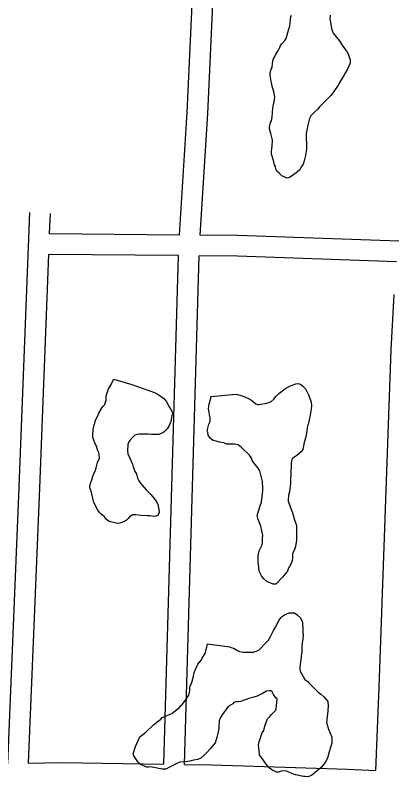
# Model space of a CAD drawing. Extents: x 3677843 to 3715951, y 511991 to 537744.
# Drawn here: x 3701301 to 3701852, y 521643 to 522750 of the extents above; entities that cross this region are included whole.
import ezdxf

# ---------------------------------------------------------------- set-up
doc = ezdxf.new("R2010")
doc.units = 0
doc.layers.add('V-ROAD-CNTR', color=7, linetype='Continuous')
doc.layers.add('V-SITE-VEGE', color=7, linetype='Continuous')

msp = doc.modelspace()

# ---------------------------------------------------------------- linework, layer by layer
at = {"layer": 'V-ROAD-CNTR'}
for points in [[(3701551.3, 522608.4), (3701591, 523467.3)], [(3701581.3, 522607), (3701591.6, 522829.3)], [(3701540.3, 522430.4), (3701551.3, 522608.7)], [(3701570.4, 522430.1), (3701581.3, 522606.8)], [(3701322.1, 522463.1), (3701306.2, 522051.7), (3701290.1, 521661.9)], [(3701352.1, 522461.9), (3701350.9, 522432)], [(3701540.3, 522430.4), (3701350.9, 522432)], [(3701859.1, 522421.3), (3701625.1, 522429.6), (3701570.4, 522430.1)], [(3701349.8, 522402), (3701336.2, 522050.5), (3701320.2, 521662.7)], [(3701539, 522400.4), (3701349.8, 522402)], [(3701517.5, 521661.4), (3701539, 522400.4)], [(3701547.5, 521660.9), (3701569, 522400.1)], [(3701855.9, 522391.4), (3701624.4, 522399.6), (3701569, 522400.1)], [(3701851.8, 522343.9), (3701847.6, 522263.3), (3701829.9, 521773.1), (3701825.3, 521652.3)], [(3701320.2, 521662.7), (3701368.6, 521663.8), (3701517.5, 521661.4)], [(3701547.5, 521660.9), (3701587.7, 521660.2), (3701784.4, 521654.1), (3701825.3, 521652.3)]]:
    msp.add_lwpolyline(points, dxfattribs=at)
at = {"layer": 'V-SITE-VEGE'}
for points in [[(3701759.5, 522749.9), (3701759, 522744.4), (3701760.1, 522736.8), (3701761.2, 522730.8), (3701762.4, 522727.5), (3701763.5, 522723.7), (3701772.3, 522712.9), (3701777.8, 522704.7), (3701781.6, 522699.8), (3701784.4, 522695.5), (3701788.3, 522685.7), (3701788.3, 522680.3), (3701784.5, 522671.5), (3701775.4, 522656.2), (3701772.1, 522650.2), (3701771.1, 522648), (3701764.6, 522639.2), (3701760.2, 522633.2), (3701744, 522616.7), (3701741.3, 522613.4), (3701736.9, 522609.6), (3701731, 522603.5), (3701729.4, 522599.7), (3701727.2, 522592), (3701724.6, 522578.4), (3701724.8, 522555.5), (3701723.2, 522546.2), (3701721.6, 522538), (3701720, 522533.6), (3701717.8, 522529.8), (3701714.6, 522524.9), (3701711.9, 522522.1), (3701701, 522514.4), (3701696.7, 522512.8), (3701689, 522516.5), (3701685.2, 522520.3), (3701681.9, 522523), (3701680.2, 522526.3), (3701679.7, 522530.1), (3701678.6, 522532.3), (3701676.9, 522538.8), (3701674.1, 522548.1), (3701674.1, 522551.3), (3701674.6, 522556.2), (3701675.1, 522559.5), (3701675.6, 522568.2), (3701672.8, 522578), (3701671.1, 522584.6), (3701671.1, 522587.3), (3701672.7, 522593.9), (3701673.8, 522596.6), (3701674.8, 522601.5), (3701675.8, 522615.2), (3701676.4, 522617.3), (3701676.9, 522620.6), (3701677.9, 522623.9), (3701678.5, 522626.6), (3701679, 522631), (3701677.3, 522638.6), (3701675.1, 522646.8), (3701673.4, 522653.9), (3701672.2, 522662.6), (3701672.2, 522665.9), (3701673.3, 522671.3), (3701674.9, 522674.1), (3701675.4, 522679.5), (3701676.5, 522685.5), (3701678.1, 522687.7), (3701679.7, 522692.1), (3701684, 522699.2), (3701686.2, 522703), (3701687.2, 522705.8), (3701688.8, 522708.5), (3701693.2, 522712.9), (3701695.3, 522716.2), (3701699.6, 522731.5), (3701700.7, 522734.2), (3701701.7, 522743.5), (3701702.2, 522747.3), (3701703.3, 522750.1)], [(3701436.9, 522206.7), (3701440.7, 522213.3), (3701441.7, 522215.4), (3701445, 522220.9), (3701462.5, 522215.6), (3701470.7, 522212.9), (3701504, 522201.7)], [(3701504, 522201.7), (3701507.8, 522199.5), (3701512.2, 522196.8), (3701517.7, 522193), (3701521, 522188.7), (3701525.4, 522180.5), (3701527.6, 522176.7), (3701529.3, 522174.6), (3701530.4, 522170.8), (3701529.3, 522167.5), (3701527.7, 522159.3), (3701525.1, 522153.3), (3701522.4, 522148.9), (3701518.6, 522145), (3701515.8, 522142.8), (3701509.9, 522140.6), (3701499.5, 522140.6), (3701494.6, 522141.1), (3701482, 522141), (3701478.8, 522140.4), (3701475.5, 522139.3), (3701471.7, 522136), (3701467.9, 522131.6), (3701466.3, 522128.9), (3701465.2, 522126.1), (3701464.7, 522116.9), (3701465.3, 522112.5), (3701468.1, 522106), (3701469.8, 522101.6), (3701472, 522097.3), (3701473.1, 522093.5), (3701475.3, 522086.9), (3701477.5, 522083.1), (3701479.2, 522077.2), (3701480.9, 522073.3), (3701483.1, 522070.1), (3701485.3, 522067.4), (3701491.8, 522059.8), (3701498.4, 522053.3), (3701505, 522045.7), (3701507.2, 522041.9), (3701508.9, 522038.6), (3701510, 522031.5), (3701510.6, 522027.2), (3701508.5, 522022.8), (3701504.6, 522021.1), (3701499.7, 522021.7), (3701497, 522022.2), (3701493.2, 522022.2), (3701483.9, 522022.6), (3701476.8, 522023.7), (3701472.5, 522023.7), (3701467.6, 522020.9), (3701465.4, 522018.2), (3701463.2, 522016), (3701461.1, 522014.3), (3701456.2, 522012.6), (3701453.4, 522011.5), (3701450.2, 522011), (3701438.1, 522014.2), (3701434.3, 522016.9), (3701432.7, 522019), (3701431, 522020.7), (3701426.1, 522025), (3701423.9, 522027.2), (3701421.7, 522030.4), (3701415.6, 522041.8), (3701414.5, 522045.6), (3701412.8, 522054.4), (3701411.7, 522058.2), (3701410, 522063.1), (3701410, 522065.8), (3701411.1, 522070.7), (3701412.7, 522074.5), (3701414.3, 522080), (3701418, 522088.7), (3701419.1, 522092), (3701421.2, 522099.7), (3701423.9, 522106.2), (3701423.3, 522111.7), (3701422.8, 522113.9), (3701421.7, 522116.6), (3701419.4, 522123.7), (3701417.8, 522126.9), (3701415.6, 522132.4), (3701414.4, 522136.7), (3701414.4, 522140.5), (3701414.9, 522147.1), (3701416, 522154.7), (3701417, 522156.9), (3701418.1, 522161.3), (3701420.8, 522166.8), (3701422.9, 522171.7), (3701427.8, 522179.9), (3701429.4, 522181.5), (3701431.6, 522184.3), (3701433.7, 522190.8), (3701433.7, 522195.8), (3701434.2, 522197.9), (3701435.8, 522202.3), (3701436.9, 522206.7)], [(3701680.8, 522196.3), (3701684.6, 522200.1), (3701694.9, 522207.8), (3701700.8, 522210.6), (3701704.1, 522212.3), (3701709.6, 522213.9), (3701713.4, 522214.5), (3701716.7, 522212.9), (3701719.4, 522210.7), (3701723.2, 522206.9), (3701728.2, 522197.2), (3701731.5, 522187.4), (3701732.1, 522182.4), (3701731.6, 522177.5), (3701730, 522168.8)], [(3701730, 522168.8), (3701727.4, 522155.1), (3701726.3, 522153), (3701724.2, 522139.3), (3701723.2, 522134.9), (3701721.6, 522128.9), (3701719.5, 522118.5), (3701717.3, 522115.3), (3701710.8, 522109.8), (3701708.1, 522108.1), (3701704.3, 522105.4), (3701703.2, 522102.6), (3701702.7, 522097.7), (3701702.2, 522083), (3701701.7, 522074.8), (3701701.8, 522069.9), (3701700.2, 522057.3), (3701698.6, 522051.9), (3701698.1, 522045.9), (3701698.1, 522043.7), (3701704.8, 522025.2), (3701707.6, 522016.5), (3701710.4, 522008.3), (3701710.5, 521987), (3701708.9, 521977.8), (3701707.3, 521973.4), (3701704.6, 521966.8), (3701704.7, 521960.8), (3701704.2, 521957), (3701702, 521952.1), (3701698.2, 521945), (3701697.2, 521941.7), (3701690.1, 521932.9), (3701680.4, 521923), (3701676.6, 521923), (3701667.3, 521926.8), (3701662.9, 521930.5), (3701659.6, 521934.9), (3701658.5, 521937.1), (3701656.3, 521942), (3701655.1, 521951.8), (3701654.5, 521953.9), (3701654.5, 521963.8), (3701655, 521967), (3701656.1, 521971.4), (3701659.8, 521979.1), (3701660.9, 521982.9), (3701660.8, 521990.5), (3701661.4, 521993.8), (3701658.6, 522007.4), (3701654.7, 522016.7), (3701653, 522022.7), (3701657.3, 522036.9), (3701659.4, 522042.3), (3701661.5, 522058.7), (3701661.5, 522062.5), (3701660.9, 522072.3), (3701656.9, 522087.6), (3701654.7, 522091.4), (3701650.3, 522096.8), (3701645.9, 522102.8), (3701644.8, 522106.1), (3701642.1, 522110.4), (3701630.5, 522121.8), (3701625.6, 522125.6), (3701620.1, 522126.6), (3701608.7, 522126.5), (3701604.8, 522128.2), (3701598.3, 522129.2), (3701593.4, 522130.8), (3701589, 522131.9), (3701585.2, 522134.6), (3701581.9, 522139.5), (3701581.3, 522143.8), (3701580.7, 522146), (3701581.8, 522151.5), (3701582.9, 522155.3), (3701584.5, 522158.6), (3701585, 522160.8), (3701585, 522165.1), (3701583.9, 522168.9), (3701583.3, 522172.7), (3701582.2, 522177.1), (3701582.7, 522182), (3701583.2, 522184.7), (3701585.9, 522193.5), (3701585.9, 522195.7), (3701622.4, 522199.2), (3701624.6, 522198.7), (3701632.8, 522196), (3701640.4, 522192.8), (3701642.6, 522191.7), (3701645.3, 522190.1), (3701651.4, 522185.2), (3701654.1, 522184.1), (3701656.3, 522184.1), (3701667.2, 522185.8), (3701671, 522187.5), (3701673.2, 522188.1), (3701677.5, 522191.9), (3701680.8, 522196.3)], [(3701581.1, 521836.2), (3701613.3, 521832), (3701615.5, 521831), (3701618.8, 521829.9), (3701624.8, 521826.7), (3701627.6, 521825), (3701633, 521824), (3701647.2, 521824.1), (3701653.2, 521825.8), (3701655.4, 521826.9), (3701666.8, 521838.4), (3701669.5, 521841.7), (3701672.2, 521846.1), (3701677, 521855.4), (3701679.7, 521860.3), (3701685.1, 521870.7), (3701687.8, 521874), (3701690, 521876.2), (3701692.7, 521878.4), (3701699.7, 521881.2), (3701707.4, 521881.2), (3701711.2, 521878.5), (3701716.2, 521874.2), (3701718.9, 521867.6), (3701719.5, 521856.7), (3701719.6, 521852.4), (3701720.1, 521849.7), (3701719.6, 521843.7), (3701718.6, 521837.1), (3701718.1, 521832.7), (3701718.1, 521824.5), (3701717.1, 521818.5), (3701717.1, 521815.8), (3701716, 521810.4), (3701715, 521801.6), (3701715, 521799.4), (3701715.6, 521796.7), (3701722.7, 521784.2), (3701726.6, 521781.5), (3701728.2, 521779.3), (3701741.4, 521766.3), (3701745.8, 521763.1), (3701750.2, 521759.3), (3701755.7, 521752.3), (3701756.3, 521746.3), (3701755.8, 521738.6), (3701754.2, 521721.7), (3701755.4, 521716.8), (3701757, 521712.4), (3701761.5, 521700.5), (3701761.5, 521691.7), (3701756.2, 521674.3), (3701755.7, 521671.5), (3701753, 521665), (3701746.5, 521656.7), (3701742.7, 521653.4), (3701740.5, 521651.8), (3701732.4, 521644.6), (3701726.9, 521643), (3701722.6, 521643.5), (3701720.4, 521643.5), (3701708.9, 521645.6), (3701703.5, 521647.7), (3701699.1, 521649.9), (3701694.2, 521651.5)], [(3701694.2, 521651.5), (3701688.2, 521650.9), (3701684.4, 521649.8), (3701681.1, 521649.8), (3701675.6, 521652.5), (3701671.8, 521655.2), (3701669, 521657.3), (3701656.4, 521674.7), (3701656.3, 521681.2), (3701655.2, 521688.9), (3701656.2, 521694.3), (3701657.9, 521699.2), (3701658.4, 521701.4), (3701660.5, 521706.9), (3701662.7, 521710.2), (3701664.3, 521716.7), (3701667, 521724.9), (3701668, 521727.1), (3701671.8, 521730.4), (3701674, 521733.7), (3701680, 521739.2), (3701681, 521741.4), (3701682, 521756.1), (3701680.4, 521757.8), (3701677.1, 521762.6), (3701674.9, 521766.4), (3701673.2, 521768.1), (3701671, 521768.1), (3701666.7, 521767.5), (3701660.7, 521764.2), (3701653.1, 521760.3), (3701648.2, 521758.6), (3701642.7, 521757), (3701629.1, 521752.5), (3701624.8, 521751.9), (3701621.5, 521751.9), (3701619.3, 521750.8), (3701617.7, 521749.2), (3701611.2, 521745.3), (3701602.5, 521733.2), (3701599.3, 521728.3), (3701597.7, 521724.5), (3701597.2, 521715.8), (3701597.2, 521712.5), (3701594.6, 521699.9), (3701591.9, 521692.3), (3701589.2, 521689), (3701585.4, 521684), (3701580.5, 521678.6), (3701576.2, 521674.2), (3701571.3, 521669.8), (3701567, 521668.1), (3701560.4, 521667), (3701557.2, 521665.9), (3701552.3, 521665.3), (3701548.4, 521664.7), (3701540.8, 521664.1), (3701536.5, 521662.5), (3701531.6, 521659.7), (3701525.6, 521656.9), (3701520.2, 521654.2), (3701515.2, 521654.1), (3701498.3, 521657.3), (3701495.6, 521656.7), (3701492.9, 521656.7), (3701483.6, 521661), (3701479.7, 521664.8), (3701473.7, 521673.5), (3701473.1, 521676.2), (3701476.3, 521687.1), (3701478.5, 521692.1), (3701482.8, 521700.8), (3701491.4, 521708), (3701502.3, 521718.4), (3701507.2, 521722.3), (3701513.1, 521726.7), (3701514.8, 521728.9), (3701519.1, 521730.5), (3701521.8, 521732.2), (3701528.9, 521734.9), (3701533.8, 521738.8), (3701539.7, 521743.2), (3701541.9, 521745.9), (3701544.1, 521748.1), (3701548.9, 521754.2), (3701551.6, 521758), (3701553.8, 521761.8), (3701555.4, 521767.8), (3701555.4, 521772.2), (3701555.9, 521774.9), (3701558.1, 521779.9), (3701560.2, 521787.5), (3701561.8, 521794.1), (3701562.8, 521797.9), (3701567.1, 521806.6), (3701572, 521812.7), (3701573.1, 521815.4), (3701577.4, 521822), (3701579, 521828), (3701580.1, 521831.3), (3701581.1, 521836.2)]]:
    msp.add_lwpolyline(points, dxfattribs=at)

doc.saveas('drawing.dxf')
